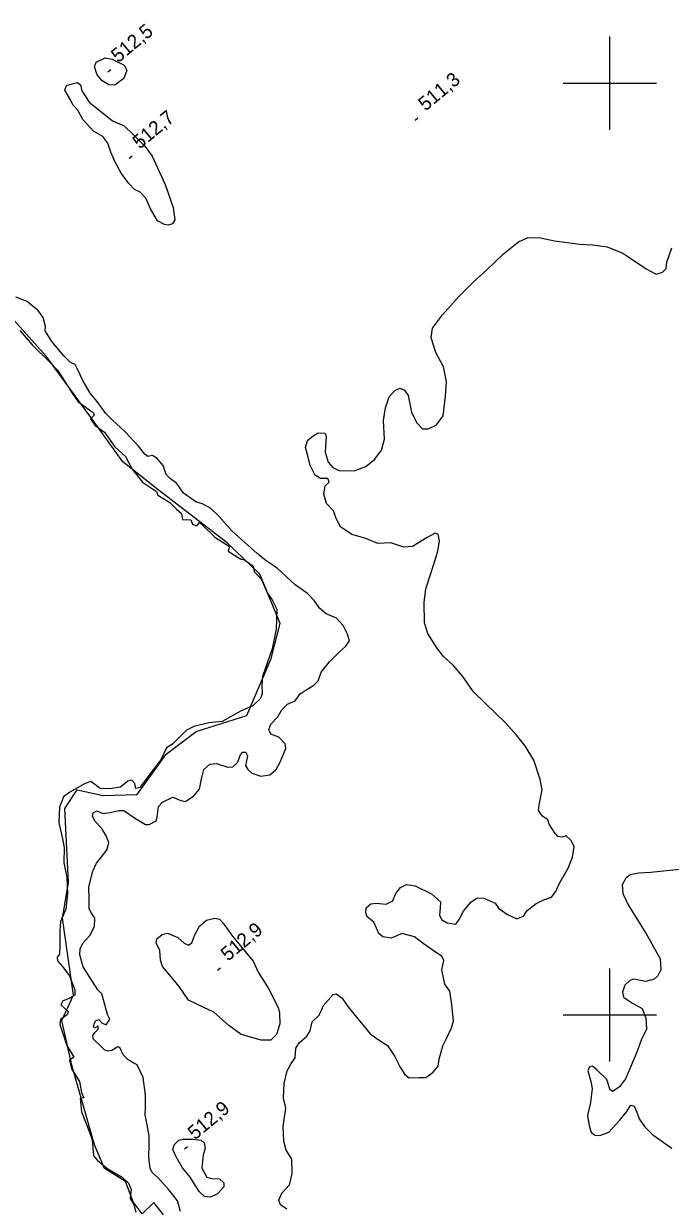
# Model space of a CAD drawing. Extents: x 347059 to 352153, y 6073752 to 6078601.
# Drawn here: x 349911.2 to 350119.5, y 6076438.1 to 6076819.2 of the extents above; entities that cross this region are included whole.
import ezdxf

# ---------------------------------------------------------------- set-up
doc = ezdxf.new("R2010")
doc.units = 0
for name, color, linetype in [('Level 1', 7, 'Continuous'), ('Level 2', 7, 'Continuous'), ('Level 3', 7, 'Continuous'), ('Level 4', 7, 'Continuous'), ('Level 44', 7, 'Continuous'), ('Level 61', 7, 'Continuous')]:
    doc.layers.add(name, color=color, linetype=linetype)

msp = doc.modelspace()

# ---------------------------------------------------------------- linework, layer by layer
at = {"layer": 'Level 1'}
for points in [[(350012.89, 6076616.86), (350014.85, 6076618.6), (350016.09, 6076620.42), (350015.5, 6076622.57), (350014.1, 6076625.38), (350011.94, 6076627.7), (350008.62, 6076629.19), (350006.49, 6076631), (350004.7, 6076633.49), (350002.6, 6076635.72), (349998.68, 6076638.43), (349992.84, 6076643.8), (349989.25, 6076646.26), (349986.31, 6076648.72), (349983.51, 6076651.18), (349978.25, 6076655.83), (349974.14, 6076660.51), (349971.42, 6076663.02), (349968.96, 6076664.43), (349966.65, 6076665.18), (349962.66, 6076667.97), (349960.5, 6076671.08), (349958.47, 6076672.59), (349957.09, 6076673.96), (349956.13, 6076676.87), (349954.12, 6076679.31), (349952.68, 6076680.11), (349951.14, 6076679.77), (349950.2, 6076680.58), (349948.13, 6076683.11), (349943.81, 6076687.88), (349939.82, 6076691.47), (349937.64, 6076693.64), (349934.83, 6076697.54), (349932.62, 6076700.22), (349930.38, 6076704.06), (349928.45, 6076708.15), (349927.78, 6076709.45), (349926.24, 6076710.04), (349924.07, 6076712.22), (349920.24, 6076716.87), (349918.1, 6076720.27), (349918.23, 6076721.69), (349917.42, 6076724.59), (349915.76, 6076726.93), (349912.12, 6076729.76), (349908.64, 6076731.13)], [(349932.33, 6076534.19), (349932.26, 6076537.3), (349932.12, 6076541.29), (349933.51, 6076546.28), (349934.68, 6076548.83), (349935.98, 6076550.43), (349938.12, 6076553.25), (349938.61, 6076555.51), (349937.73, 6076557.69), (349936.35, 6076560), (349934.12, 6076562.39), (349933.33, 6076563.99), (349933.58, 6076565.12), (349934.79, 6076565.72), (349936.66, 6076564.88), (349939.06, 6076565.14), (349941.79, 6076565.8), (349943.45, 6076565.85), (349947.25, 6076563.29), (349950.46, 6076561.3), (349951.61, 6076561.33), (349953.89, 6076562.54), (349954.13, 6076563.67), (349954.59, 6076567.09), (349955.94, 6076568.47), (349959.19, 6076570.09), (349961.76, 6076569.03), (349963.31, 6076568.73), (349966, 6076570.54), (349967.78, 6076572.67), (349968.44, 6076576), (349969.22, 6076579.02), (349971.18, 6076580.77), (349973.28, 6076580.91), (349976.99, 6076579.74), (349978.52, 6076579.94), (349980.02, 6076581.3), (349981.03, 6076583.72), (349981.75, 6076584.59), (349982.77, 6076584.63), (349983.3, 6076583.35), (349982.66, 6076580.31), (349983.41, 6076579.08), (349984.67, 6076577.87), (349987.6, 6076576.85), (349990.45, 6076577.35), (349992.4, 6076578.95), (349993.68, 6076581.2), (349995.61, 6076585.84), (349995.46, 6076587.29), (349993.35, 6076589.39), (349990.84, 6076590.36), (349990.12, 6076591.88), (349990.78, 6076593.62), (349993.01, 6076595.98), (349994.3, 6076598.23), (349996.19, 6076600.05), (349998.59, 6076601.11), (350000.23, 6076603.39), (350001.84, 6076604.45), (350004.59, 6076606.18), (350006.01, 6076607.62), (350007.05, 6076610.33), (350009.73, 6076613.73), (350012.89, 6076616.86)], [(349961.71, 6076436.76), (349960.73, 6076440.18), (349958.08, 6076443.56), (349954.42, 6076447.68), (349952.62, 6076449.24), (349951.95, 6076450.68), (349951.54, 6076454.05), (349951.57, 6076458.31), (349951.61, 6076461.12), (349950.99, 6076464.58), (349950.28, 6076467.84), (349950.42, 6076470.21), (349950.44, 6076474.33), (349949.65, 6076479.9), (349947.78, 6076483.92), (349946.4, 6076484.63), (349944.83, 6076485.59), (349943.25, 6076487.19), (349942.16, 6076489.47), (349941.46, 6076489.69), (349939.55, 6076488.51), (349938.38, 6076488.34), (349937.32, 6076488.66), (349936.4, 6076489.62), (349933.55, 6076492.29), (349933.43, 6076493.39), (349934.09, 6076494.33), (349935.2, 6076495.38), (349935.15, 6076496.4), (349934, 6076495.72), (349933.64, 6076496.48), (349934.29, 6076498.07), (349935.34, 6076498.54), (349936.4, 6076497.43), (349937.71, 6076496.79), (349937.96, 6076497.12), (349938.96, 6076498.61), (349938.23, 6076500.13), (349937.16, 6076504.14), (349936.31, 6076506.76), (349935.07, 6076508.11), (349932.42, 6076512.28), (349930.33, 6076515.46), (349929.24, 6076519.33), (349929.36, 6076521.41), (349930.39, 6076523.19), (349932.48, 6076525.57), (349934.04, 6076528.45), (349934.07, 6076531.12), (349933.07, 6076532.81), (349932.33, 6076534.19)]]:
    msp.add_lwpolyline(points, dxfattribs=at)
at = {"layer": 'Level 2'}
for points in [[(349940.53, 6076799.33), (349938.61, 6076799.46), (349936.42, 6076800.7), (349934.88, 6076802.73), (349933.96, 6076805.27), (349934.53, 6076806.79), (349937.46, 6076808.14), (349939.65, 6076807.69), (349943.57, 6076805.76), (349944.36, 6076804.17), (349943.46, 6076801.46), (349940.53, 6076799.33)], [(349939.21, 6076777.83), (349938.32, 6076780.66), (349936.65, 6076782.85), (349933.71, 6076784.53), (349930.24, 6076788.27), (349928.65, 6076791.32), (349927.01, 6076793), (349926.22, 6076794.59), (349924.42, 6076797.73), (349924.99, 6076799.25), (349926.77, 6076799.78), (349928.47, 6076800.25), (349929.48, 6076799.5), (349929.88, 6076797.58), (349932.27, 6076793.88), (349935.35, 6076791.4), (349939.78, 6076787.91), (349943.5, 6076786.22), (349946.41, 6076783.47), (349950.16, 6076779.69), (349952.53, 6076776.5), (349956.8, 6076767.35), (349959.35, 6076759.96), (349959.92, 6076755.95), (349959.09, 6076754.74), (349957.76, 6076754.31), (349956.55, 6076754.51), (349954.29, 6076755.68), (349951.99, 6076759.59), (349950.5, 6076762.98), (349948.67, 6076764.9), (349946.88, 6076765.81), (349945.04, 6076767.73), (349942.61, 6076771), (349940.58, 6076774.74), (349939.21, 6076777.83)], [(350047.04, 6076699.23), (350047.39, 6076703.87), (350046.39, 6076708.71), (350043.94, 6076713.28), (350042.43, 6076717.96), (350042.86, 6076721.07), (350046.05, 6076725.41), (350051.37, 6076731.33), (350055.92, 6076735.98), (350060.4, 6076739.91), (350065.72, 6076745.07), (350070.55, 6076748.89), (350073.68, 6076750.26), (350077.69, 6076750.22), (350082.12, 6076749.2), (350090.41, 6076748.16), (350094.41, 6076747.98), (350099.08, 6076747.29), (350104.21, 6076745.25), (350107.71, 6076742.94), (350111.67, 6076740.21), (350114.93, 6076738.5), (350116.96, 6076739.1), (350118.1, 6076740.3), (350118.38, 6076742.38), (350119.92, 6076746.97)], [(350066.52, 6076593.94), (350059.92, 6076600.23), (350056.04, 6076604.01), (350052.61, 6076608.96), (350049.5, 6076612.59), (350046.39, 6076615.43), (350044.27, 6076618.16), (350041.39, 6076622.77), (350040.27, 6076626.2), (350040.22, 6076632.75), (350040.7, 6076637.23), (350042.39, 6076642.44), (350043.8, 6076646.9), (350044.53, 6076649.48), (350045.16, 6076652.51), (350044.73, 6076654.78), (350043.76, 6076655.17), (350041.19, 6076653.71), (350036.41, 6076650.83), (350033.59, 6076650.62), (350029.48, 6076651.98), (350025.23, 6076651.77), (350021.09, 6076653.5), (350016.89, 6076654.65), (350013.24, 6076657.19), (350011.83, 6076659.85), (350010.98, 6076662.31), (350008.76, 6076664.7), (350007.88, 6076667.67), (350008.27, 6076670.36), (350009.6, 6076671.59), (350009.2, 6076672.71), (350006.69, 6076672.75), (350004.93, 6076673.94), (350003.41, 6076676.91), (350002.58, 6076680.44), (350001.93, 6076682.67), (350002.56, 6076684.9), (350004.42, 6076686.44), (350006.09, 6076687.41), (350008.24, 6076687.33), (350008.64, 6076686.21), (350008.25, 6076681.15), (350009.25, 6076678.02), (350010.74, 6076676.22), (350012.67, 6076675.3), (350017.6, 6076675.14), (350021.39, 6076676.54), (350024.26, 6076678.9), (350026.39, 6076681.85), (350027.36, 6076685.41), (350027.11, 6076691.4), (350027.7, 6076695.44), (350028.89, 6076699.05), (350030.72, 6076701.08), (350032.36, 6076701.77), (350033.88, 6076701.18), (350035.08, 6076699.41), (350036.1, 6076694.05), (350037.67, 6076690.73), (350039.63, 6076688.66), (350041.42, 6076688.68), (350044.2, 6076690.05), (350046.25, 6076692.92), (350047.04, 6076699.23)], [(350045.92, 6076514.51), (350046.48, 6076517.48), (350045.82, 6076518.92), (350043.85, 6076520.2), (350039.87, 6076522.98), (350037.05, 6076525.14), (350032.99, 6076526.27), (350031.34, 6076525.43), (350029.56, 6076524.75), (350026.87, 6076525.16), (350025.6, 6076526.23), (350024, 6076529.92), (350021.85, 6076531.58), (350021.4, 6076532.92), (350021.54, 6076534.49), (350022.95, 6076535.79), (350024.7, 6076536.04), (350027.97, 6076535.71), (350030.14, 6076536.71), (350031.07, 6076539.07), (350032.61, 6076541), (350034.5, 6076542.03), (350037.25, 6076541.53), (350042.55, 6076539.05), (350045.39, 6076536.38), (350045.29, 6076534.45), (350045.15, 6076532.09), (350045.74, 6076530.73), (350047.57, 6076529.61), (350050.4, 6076529.18), (350051.48, 6076530.73), (350052.87, 6076533.46), (350055.21, 6076536.32), (350057.28, 6076537.76), (350059.41, 6076537.55), (350063.06, 6076535.95), (350064.14, 6076534.33), (350067.04, 6076532.38), (350070, 6076531), (350072.15, 6076531.86), (350073.39, 6076533.68), (350076.25, 6076535.9), (350078.71, 6076537.02), (350081.23, 6076537.91), (350082.54, 6076539.79), (350083.69, 6076542.19), (350086.58, 6076547.22), (350087.97, 6076550.75), (350088.5, 6076554.22), (350087.47, 6076556.27), (350085.95, 6076557.64), (350084.48, 6076557.22), (350083.28, 6076557.41), (350082.36, 6076558.37), (350080.49, 6076561.44), (350079.97, 6076562.86), (350078.28, 6076563.97), (350077.02, 6076565.82), (350077.3, 6076568.17), (350078.19, 6076572.46), (350077.56, 6076575.76), (350075.54, 6076582.01), (350072.74, 6076586.68), (350069.97, 6076590.06), (350066.52, 6076593.94)], [(350122.35, 6076546.83), (350113.19, 6076545.83), (350109.31, 6076545.65), (350106.54, 6076545.07), (350105.09, 6076544), (350103.97, 6076541.89), (350104.15, 6076539.14), (350105.89, 6076535.44), (350109.27, 6076530.07), (350111.88, 6076525.79), (350116.18, 6076518.03), (350116.37, 6076514.49), (350115.48, 6076512.57), (350114.24, 6076511.55), (350111.53, 6076510.74), (350107.66, 6076511.5), (350106.42, 6076511.12), (350104.78, 6076509.63), (350104.07, 6076507.34)], [(349954.07, 6076524.49), (349955.78, 6076525.9), (349957.48, 6076526.37), (349960.88, 6076524.95), (349962.87, 6076523.16), (349964.32, 6076522.51), (349965.4, 6076523.26), (349966.35, 6076525.76), (349967.83, 6076528.57), (349970.02, 6076530.51), (349972.74, 6076531.17), (349974.22, 6076530.8), (349975.47, 6076529.59), (349978.46, 6076525.33), (349985.06, 6076517.3), (349986.68, 6076513.75), (349990.08, 6076508.5), (349993.19, 6076502.35), (349993.6, 6076500.58), (349993.65, 6076497.19), (349992.62, 6076493.69), (349990.8, 6076491.92), (349987.71, 6076491.87), (349981.26, 6076493.68), (349977.28, 6076496.6), (349972.42, 6076500.92), (349969.25, 6076502.39), (349964.29, 6076504.77), (349961.31, 6076509.18), (349957.6, 6076513.53), (349955.92, 6076515.57), (349955.25, 6076517.66), (349955.09, 6076520.7), (349953.81, 6076523.21), (349954.07, 6076524.49)], [(349995.91, 6076437.46), (349993.88, 6076438.82), (349993.37, 6076440.38), (349994.37, 6076442.66), (349996.77, 6076445.31), (349997.68, 6076448.97), (349997.59, 6076453.52), (349995.77, 6076456.52), (349995.02, 6076459.33), (349994.74, 6076464.12), (349995.64, 6076470.02), (349994.86, 6076473.34), (349995.14, 6076477.93), (349996.08, 6076482.02), (349997.3, 6076484.34), (349998.62, 6076486.23), (349998.83, 6076489.31), (349999.92, 6076491), (350002.34, 6076493.14), (350003.51, 6076494.89), (350004.13, 6076497.78), (350006.25, 6076499.8), (350007.21, 6076501.65), (350007.61, 6076502.91), (350009.22, 6076504.76), (350010.82, 6076506.62), (350011.84, 6076506.8), (350013.8, 6076505.38), (350015.63, 6076502.67), (350022.81, 6076493.95), (350025.71, 6076491.85), (350028.36, 6076490.22), (350030.77, 6076486.66), (350032.46, 6076483.17), (350033.97, 6076480.86), (350035.38, 6076479.78), (350038.47, 6076479.83), (350040.77, 6076479.89), (350043.07, 6076481.53), (350044.69, 6076483.52), (350045.04, 6076485.79), (350046.22, 6076490.07), (350047.37, 6076492.47), (350049.03, 6076495.83), (350049.6, 6076498.15), (350049.06, 6076503.25), (350048.45, 6076507.63), (350046.86, 6076509.88), (350045.92, 6076514.51)], [(350104.07, 6076507.34), (350104.36, 6076505.73), (350107.25, 6076503.78), (350110.38, 6076502.03), (350111.54, 6076499.04), (350111.79, 6076495.42), (350110.04, 6076491.86), (350108.69, 6076487.97), (350106.34, 6076482.47), (350105.06, 6076479.43), (350103.12, 6076476.9), (350100.9, 6076475.33), (350100.09, 6076475.84), (350098.97, 6076479.26), (350095.81, 6076482.31), (350094.42, 6076483.53), (350093.4, 6076483.34), (350092.85, 6076481.96), (350093.91, 6076478.62), (350094.34, 6076476.35), (350093.79, 6076471.8), (350092.77, 6076467.66), (350093.33, 6076464.3), (350094, 6076462.22), (350095.13, 6076461.32), (350096.77, 6076461.22), (350099.66, 6076462.3), (350103.07, 6076466.05), (350105.39, 6076468.76), (350106.73, 6076470.93), (350107.85, 6076470.67), (350108.67, 6076468.72), (350109.41, 6076466.56), (350111.18, 6076464.08), (350113.88, 6076461.44), (350120, 6076457.16)], [(349965.53, 6076460.06), (349968.31, 6076459.71), (349969.3, 6076458.81), (349969.64, 6076456.98), (349968.95, 6076454.95), (349968.56, 6076450.66), (349970.17, 6076447.76), (349971.85, 6076447.3), (349974.22, 6076447.28), (349975.61, 6076445.91), (349975.63, 6076444.61), (349973.64, 6076442.43), (349971.38, 6076441.36), (349969.38, 6076441.56), (349967.66, 6076443.17), (349964.77, 6076447.79), (349962.31, 6076450.78), (349960.33, 6076454.3), (349959.18, 6076456.66), (349959.61, 6076458.2), (349961.11, 6076459.71), (349962.58, 6076460), (349965.53, 6076460.06)]]:
    msp.add_lwpolyline(points, dxfattribs=at)
at = {"layer": 'Level 3'}
for p, q in [((349938.3, 6076803.68), (349939.22, 6076804.45)), ((350037.24, 6076788.12), (350038.16, 6076788.89)), ((349945.21, 6076775.87), (349946.13, 6076776.64)), ((349973.63, 6076514.41), (349974.55, 6076515.18)), ((349962.99, 6076456.88), (349963.91, 6076457.65))]:
    msp.add_line(p, q, dxfattribs=at)
at = {"layer": 'Level 4'}
for points in [[(349909.96, 6076720.41), (349914.03, 6076715.67), (349919.53, 6076710.31), (349922.03, 6076707.57), (349923.48, 6076705.47), (349926.77, 6076700.23), (349928.77, 6076697.45), (349933.54, 6076693.97), (349933.92, 6076693.15), (349932.74, 6076691.95), (349934.11, 6076689.85), (349937.27, 6076687.66), (349940.53, 6076682.92), (349943.97, 6076679.77), (349946.11, 6076675.75), (349949.42, 6076671.58), (349953.94, 6076668.56), (349954.41, 6076667.37), (349958.25, 6076665), (349960.28, 6076662.92), (349962.03, 6076661.44), (349962.39, 6076659.56)], [(349962.39, 6076659.56), (349965.05, 6076659.44), (349965.61, 6076658.03), (349966.92, 6076657.45), (349967.8, 6076658.56), (349968.86, 6076657.56), (349972.78, 6076653.83), (349977.43, 6076650.85), (349977.09, 6076649.36), (349981.12, 6076646.76), (349982.02, 6076646.76), (349985.14, 6076644.54), (349985.47, 6076642.78), (349987.82, 6076640.22), (349989.64, 6076635.86), (349991.19, 6076633.62), (349992.76, 6076630.64), (349992.46, 6076624.22), (349991.21, 6076617.85), (349988.13, 6076608.97), (349987.86, 6076606.04), (349988.03, 6076603.47), (349987.44, 6076601.93), (349985.04, 6076599.48), (349981.2, 6076597.95), (349975.17, 6076594.44), (349970.86, 6076594.02), (349965.99, 6076592.91), (349963.58, 6076591.66), (349959.14, 6076587.22), (349957.18, 6076585.97), (349955.31, 6076582.16), (349951.47, 6076577.09), (349948.65, 6076573.24), (349947.35, 6076572.91), (349946.97, 6076574.55), (349946.03, 6076575.58), (349944.78, 6076575.29), (349942.34, 6076573.34), (349938.88, 6076572.8), (349935.81, 6076572.88), (349932.81, 6076575.13), (349930.95, 6076574.48), (349926.05, 6076571.77), (349924.04, 6076570.19), (349922.67, 6076566.86), (349922.46, 6076561.95), (349923.69, 6076556.66), (349924.22, 6076553.94), (349924.1, 6076549.02)], [(349924.1, 6076549.02), (349925.13, 6076544.24), (349925.27, 6076539.09), (349924.72, 6076534.05), (349923.09, 6076530.14), (349922.8, 6076527.04), (349922.79, 6076522.44), (349922.73, 6076519.61), (349922.02, 6076518.57), (349922.07, 6076517.41), (349923.56, 6076515.71), (349925.98, 6076512.61), (349927.7, 6076508.1), (349927.66, 6076506.33), (349925.92, 6076505.26), (349923.84, 6076504.51), (349923.19, 6076503.3), (349925.49, 6076501.07), (349925.18, 6076499.99), (349923.08, 6076498.54), (349922.8, 6076496.88), (349925.06, 6076490.18), (349927.29, 6076486.4), (349925.93, 6076485.42), (349926.58, 6076482.65), (349929.12, 6076478.59), (349929.78, 6076475.08), (349930.52, 6076473.37), (349929.39, 6076473.1), (349929.77, 6076468.83), (349932.41, 6076462.3), (349933.29, 6076459.8), (349933.72, 6076454.66), (349934.97, 6076453.15), (349938.26, 6076450.46), (349942.86, 6076447.82), (349944.97, 6076445.81), (349945.77, 6076443.85), (349945.5, 6076440.92), (349946.64, 6076439), (349947.27, 6076436.52)]]:
    msp.add_lwpolyline(points, dxfattribs=at)
at = {"layer": 'Level 44'}
msp.add_lwpolyline([(349956.23, 6076435.63), (349953.08, 6076439.62), (349949.37, 6076435.94), (349946.45, 6076439.82), (349944.02, 6076446.37), (349937.27, 6076450.53), (349934.04, 6076458.21), (349926.74, 6076483.83), (349923.48, 6076498.25), (349927.27, 6076506.35), (349923.66, 6076531.14), (349925.63, 6076542.69), (349924.47, 6076566.5), (349928.38, 6076572.46), (349936.75, 6076570.7), (349947.76, 6076570.98), (349957.09, 6076583.98), (349966.69, 6076591.21), (349983.09, 6076596.42), (349990.94, 6076614.81), (349993.79, 6076626.04), (349987.22, 6076641.91), (349976.75, 6076652), (349954.47, 6076669.09), (349943.07, 6076678.08), (349933.28, 6076691.87), (349918.42, 6076712.14), (349902.42, 6076729.8)], dxfattribs=at)
at = {"layer": 'Level 61'}
for p, q in [((350100, 6076785), (350100, 6076815)), ((350085, 6076800), (350115, 6076800)), ((350100, 6076485), (350100, 6076515)), ((350085, 6076500), (350115, 6076500))]:
    msp.add_line(p, q, dxfattribs=at)

# ---------------------------------------------------------------- texts
at = {"layer": 'Level 3'}
for s, p in [('512,5', (349941.66, 6076806.4)), ('511,3', (350040.6, 6076790.84)), ('512,7', (349948.57, 6076778.58)), ('512,9', (349976.99, 6076517.12)), ('512,9', (349966.35, 6076459.6))]:
    msp.add_text(s, height=4.5, rotation=39.62, dxfattribs=at).set_placement(p)

doc.saveas('drawing.dxf')
